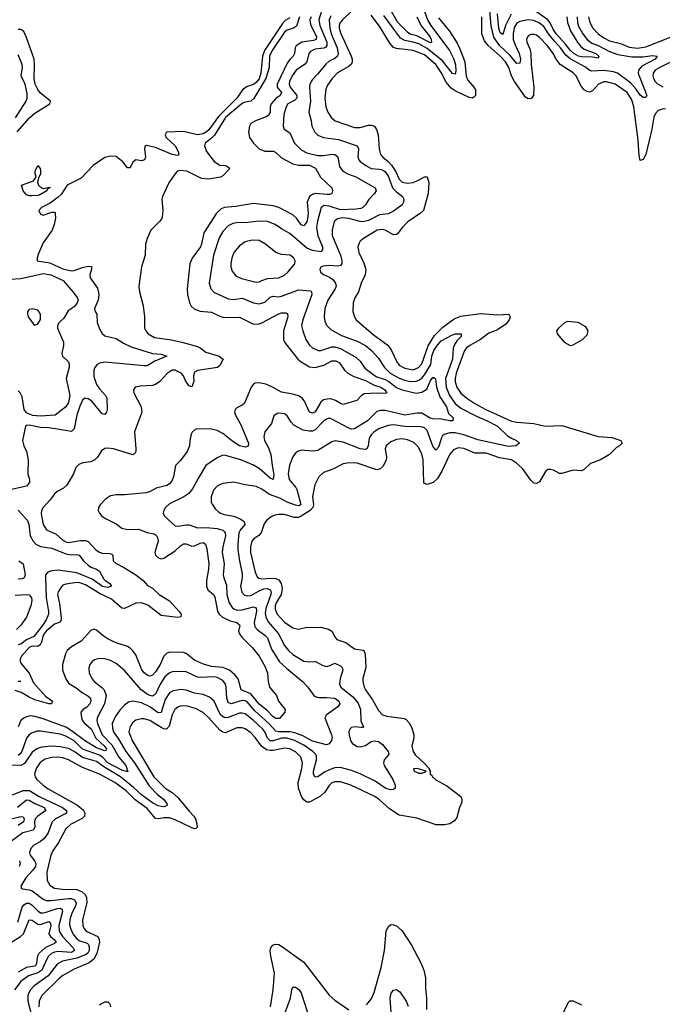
# Model space of a CAD drawing. Header units: inches. Extents: x 1934316 to 2140091, y 524953 to 667329.
# Tile 282 of 384: x 2042661 to 2047247, y 621567 to 628590. Entities that reach past the tile are written whole.
import ezdxf

# ---------------------------------------------------------------- set-up
doc = ezdxf.new("R2010")
doc.units = ezdxf.units.IN
doc.header["$MEASUREMENT"] = 0
doc.layers.add('C0642', color=7, linetype='Continuous')

msp = doc.modelspace()

# ---------------------------------------------------------------- linework, layer by layer
at = {"layer": 'C0642', "color": 5}
for points, elevation in [([(2044827.2, 628690), (2044795.9, 628590), (2044804.3, 628550), (2044852.8, 628430), (2044854, 628406), (2044846, 628394), (2044832.1, 628387.9), (2044770, 628380.1), (2044735.6, 628364.4), (2044723.9, 628350), (2044710.9, 628289.1), (2044692.9, 628270), (2044635.3, 628230), (2044606.5, 628190), (2044587.4, 628150), (2044584, 628130), (2044591.7, 628110), (2044638.3, 628050), (2044638.8, 628030), (2044624.7, 628015.3), (2044573.8, 627990), (2044562, 627970), (2044546.8, 627913.2), (2044540.9, 627830), (2044548.4, 627810), (2044590, 627782.7), (2044621.5, 627710), (2044670, 627661.7), (2044710, 627640.4), (2044790, 627622.6), (2044830, 627620.6), (2044890, 627630.7), (2044910, 627628.5), (2044931.1, 627611.1), (2044942.6, 627542.7), (2044967.5, 627510), (2045007.7, 627487.7), (2045060.9, 627470), (2045164.9, 627410), (2045198, 627390), (2045204.2, 627370), (2045192.8, 627350), (2045150, 627306.3), (2045130, 627269.7), (2045110.3, 627250), (2045096.1, 627243.9), (2045061.9, 627238.1), (2044950, 627235.2), (2044870, 627259.8), (2044834.8, 627265.2), (2044812.8, 627250), (2044786.8, 627153.2), (2044780.2, 627110), (2044789.4, 627049.4), (2044821.7, 626970), (2044822.9, 626950), (2044810, 626935.8), (2044750, 626944), (2044710, 626961.7), (2044590, 627066.1), (2044530, 627097.8), (2044485.4, 627130), (2044430, 627150.5), (2044370, 627154.5), (2044290, 627144.3), (2044210, 627142.2), (2044183.2, 627136.8), (2044150, 627120.7), (2044110, 627079.3), (2044084.6, 627035.4), (2044043.7, 626910), (2044014.5, 626710), (2044025.8, 626670), (2044047, 626647), (2044150, 626598.9), (2044190, 626594.2), (2044250, 626603.2), (2044330, 626570.2), (2044370, 626562.6), (2044410, 626576.8), (2044450, 626611.6), (2044470, 626617.3), (2044510, 626613.6), (2044530, 626617.9), (2044650, 626663.7), (2044735.8, 626655.8), (2044743.7, 626650), (2044746.2, 626630), (2044681.1, 626450), (2044673.4, 626410), (2044681, 626370), (2044702.3, 626310), (2044730, 626268.2), (2044751.8, 626250), (2044791.6, 626231.6), (2044810.2, 626230.2), (2044890, 626257.4), (2044910, 626257.2), (2044950, 626245.7), (2045062.1, 626182.1), (2045090, 626154), (2045125.5, 626105.5), (2045190, 626055.1), (2045210, 626044.2), (2045270, 626024.3), (2045295.3, 626010), (2045350, 625967.4), (2045390, 625950.1), (2045490, 625926.8), (2045530, 625932.6), (2045565.8, 625954.2), (2045590, 626012), (2045610, 626038.6), (2045617.8, 626037.8), (2045629, 626029), (2045636.6, 625970), (2045660.6, 625900.6), (2045707.9, 625830), (2045721.4, 625781.4), (2045754.9, 625750), (2045752.4, 625730), (2045730, 625728), (2045670, 625742.2), (2045610, 625743.7), (2045591.4, 625748.6), (2045530, 625783.1), (2045497, 625783), (2045410, 625768.6), (2045270, 625802.1), (2045236.4, 625803.6), (2045210, 625795.2), (2045144.2, 625730), (2045050, 625671.4), (2045030, 625669.9), (2045010, 625677.5), (2044890, 625741.7), (2044870, 625747.4), (2044850, 625741.7), (2044830, 625726.3), (2044770, 625665.2), (2044750, 625656.4), (2044730, 625654.7), (2044683.6, 625663.6), (2044617.8, 625697.8), (2044598.7, 625718.7), (2044570, 625765.6), (2044550, 625779.7), (2044510, 625784.2), (2044498.7, 625781.3), (2044475.3, 625764.7), (2044458.4, 625710), (2044410.3, 625650), (2044403, 625617), (2044408.5, 625590), (2044436.5, 625536.5), (2044454.5, 625490), (2044462, 625410), (2044475.3, 625344.7), (2044470.2, 625309.8), (2044450, 625319.4), (2044370, 625388.9), (2044330, 625412.8), (2044238.9, 625450), (2044130, 625482.8), (2044110, 625483.5), (2044070, 625465.4), (2043990.1, 625409.8), (2043936.6, 625323.4), (2043895.5, 625244.5), (2043867.8, 625210), (2043833.2, 625186.8), (2043730, 625138.2), (2043701.1, 625110), (2043690.3, 625090), (2043686.4, 625070), (2043695.3, 625050), (2043770, 624980.8), (2043790, 624977.8), (2043850, 624988.3), (2043870, 624987.5), (2043930, 624966.3), (2043992.1, 624967.9), (2044070, 624961.7), (2044110.1, 624950.1), (2044120.8, 624940.8), (2044128.6, 624930), (2044130.6, 624910), (2044111.9, 624830), (2044107.2, 624790), (2044119.8, 624710), (2044114.3, 624630), (2044117.1, 624610), (2044136.5, 624556.5), (2044139.2, 624490), (2044155.1, 624430), (2044178, 624398), (2044190, 624387.4), (2044210, 624379.2), (2044250, 624380.8), (2044330, 624402), (2044350, 624396.5), (2044350.5, 624370.5), (2044335.6, 624290), (2044340.6, 624260.6), (2044358.2, 624238.2), (2044410, 624201.5), (2044430, 624180.2), (2044459.5, 624099.5), (2044516.6, 624010), (2044564.6, 623964.6), (2044680.2, 623870), (2044717.6, 623830), (2044760.3, 623770), (2044770, 623763.6), (2044795.9, 623755.9), (2044850, 623756.5), (2044909.8, 623750.2), (2044939.7, 623730), (2044946.5, 623710), (2044931.7, 623690), (2044849.2, 623630.8), (2044839.8, 623610), (2044887.3, 623490), (2044891.2, 623470), (2044887.2, 623450), (2044870, 623424.6), (2044850, 623417.5), (2044750, 623443.5), (2044682, 623482), (2044624.1, 623504.1), (2044590.4, 623510.4), (2044511.8, 623511.8), (2044490, 623516.7), (2044438.6, 623570), (2044339.7, 623659.7), (2044284.7, 623724.7), (2044270, 623732.6), (2044250, 623733.2), (2044170, 623709.4), (2044150, 623720.3), (2044140.6, 623750), (2044135.6, 623830), (2044130.5, 623850), (2044110, 623876), (2044070, 623899.2), (2044050, 623902.2), (2043950, 623898.1), (2043930, 623901.4), (2043850, 623937.7), (2043830, 623941.8), (2043750, 623937.9), (2043729.2, 623930), (2043696.9, 623903.1), (2043663.7, 623850), (2043630, 623780.3), (2043610, 623766.4), (2043590, 623769.9), (2043570, 623780.1), (2043529.4, 623809.4), (2043410, 623947.7), (2043350, 623997.1), (2043310, 624018.5), (2043270, 624030.7), (2043227.1, 624032.9), (2043194.7, 624025.3), (2043175.8, 624010), (2043162.3, 623990), (2043154.8, 623965.2), (2043157.3, 623930), (2043177.6, 623890), (2043193.6, 623870), (2043248, 623828), (2043263.9, 623810), (2043277.8, 623770), (2043266, 623710), (2043213.2, 623610), (2043211.6, 623590), (2043216.8, 623570), (2043250.5, 623490), (2043319.2, 623419.2), (2043368.2, 623330), (2043418.8, 623270), (2043434.1, 623225.9), (2043390, 623238.4), (2043290, 623289.3), (2043251.2, 623331.2), (2043230, 623344), (2043110, 623386.1), (2043050, 623446.2), (2042990, 623480.5), (2042950, 623493.7), (2042810, 623515.4), (2042785.2, 623514.8), (2042750, 623503.7), (2042730, 623489.1), (2042710, 623466.2), (2042675.6, 623370), (2042665.4, 623354.6), (2042650, 623343.1)], 240), ([(2045027.3, 628650), (2044964, 628590), (2044948.8, 628570), (2044942.2, 628550), (2044941.5, 628530), (2044950, 628496.1), (2045027.9, 628330), (2045033.8, 628310), (2045033.6, 628286.4), (2045025.9, 628270), (2045006.2, 628253.8), (2044928.2, 628211.8), (2044890.7, 628170), (2044857.7, 628122.3), (2044845, 628095), (2044838.8, 628030), (2044846.9, 627970), (2044859.5, 627930), (2044886.5, 627890), (2044912.9, 627870), (2045050, 627821.4), (2045090, 627820.9), (2045150, 627838), (2045170, 627838.5), (2045190.1, 627830.1), (2045200, 627820), (2045208.3, 627808.3), (2045219, 627770), (2045226, 627670), (2045236.3, 627630), (2045251.9, 627610), (2045290, 627579.3), (2045313.6, 627553.6), (2045342.6, 627510), (2045370, 627452.6), (2045390, 627432.5), (2045430, 627424.1), (2045470, 627429.2), (2045512.5, 627447.5), (2045550.2, 627470.2), (2045570, 627468.5), (2045581.4, 627430), (2045576.3, 627350), (2045542.9, 627230), (2045522.4, 627210), (2045432.2, 627147.8), (2045394.2, 627110), (2045357, 627063), (2045350, 627057.3), (2045330, 627056.4), (2045270, 627089.9), (2045250, 627093.9), (2045213, 627090), (2045114.6, 627030), (2045091.6, 627010), (2045083.9, 626996.1), (2045075.5, 626970), (2045081.1, 626930), (2045120.2, 626850), (2045131.5, 626808.5), (2045127.4, 626770), (2045099, 626710), (2045079.6, 626650), (2045053.8, 626606.2), (2045040.7, 626570), (2045037.6, 626510), (2045050.2, 626470), (2045062.8, 626450), (2045184.4, 626344.4), (2045287.9, 626267.9), (2045314.6, 626230), (2045352.5, 626150), (2045370, 626126.6), (2045410, 626104.3), (2045470, 626094.1), (2045506.2, 626110), (2045530, 626136.8), (2045576.2, 626263.8), (2045621.4, 626338.6), (2045682.1, 626397.9), (2045762.5, 626457.5), (2045810, 626475.4), (2045950, 626495), (2046070, 626484.6), (2046151, 626491), (2046161, 626470), (2046155.2, 626450), (2046130, 626419.6), (2046070, 626377.9), (2046010, 626354.1), (2045950.8, 626309.2), (2045873.1, 626266.9), (2045850.4, 626249.6), (2045835.5, 626230), (2045776.4, 626070), (2045768.5, 626030), (2045770, 626006.7), (2045781.5, 625970), (2045810, 625927.4), (2045852.5, 625890), (2045910, 625851.7), (2045987.5, 625810), (2046170, 625726.9), (2046210, 625718.6), (2046330, 625710.2), (2046411.4, 625691.4), (2046530, 625695.5), (2046790, 625617.6), (2046886, 625610), (2046951.3, 625590), (2046961, 625570), (2046941, 625550), (2046920.2, 625539.8), (2046870, 625489.8), (2046807, 625450), (2046735.8, 625424.2), (2046690, 625381.8), (2046670, 625373.3), (2046610, 625377.1), (2046530, 625352.8), (2046513.1, 625353.1), (2046470, 625376.8), (2046450, 625383.1), (2046430, 625381), (2046412.8, 625367.2), (2046370, 625295.1), (2046350, 625282), (2046330, 625283.8), (2046310, 625305), (2046249.9, 625390), (2046207.8, 625427.8), (2046170, 625449.9), (2046085.2, 625465.2), (2045990, 625498.6), (2045910, 625499.2), (2045830, 625533), (2045790, 625537.7), (2045756.7, 625523.3), (2045730, 625492.4), (2045674.4, 625370), (2045642.7, 625317.3), (2045612.4, 625290), (2045570, 625276.2), (2045550, 625282.6), (2045546, 625290), (2045541.2, 625450), (2045530, 625493.5), (2045504.1, 625544.1), (2045473.5, 625573.5), (2045430, 625593.7), (2045390, 625599.9), (2045350, 625596.1), (2045310, 625580.2), (2045275.6, 625550), (2045270.2, 625530), (2045279.4, 625470), (2045276.1, 625450), (2045255.3, 625404.7), (2045234.2, 625385.8), (2045210, 625379.8), (2045070, 625426.3), (2045011.1, 625428.9), (2044970, 625423.1), (2044896.7, 625383.3), (2044830, 625361.6), (2044796.5, 625330), (2044767.8, 625272.2), (2044751.5, 625190), (2044757.3, 625130), (2044754.1, 625110), (2044735, 625090), (2044670, 625048.2), (2044650, 625040.6), (2044620, 625040), (2044550, 625059.9), (2044510, 625061.6), (2044483.2, 625056.8), (2044454.8, 625045.2), (2044421.6, 625018.4), (2044405.6, 624994.4), (2044384.3, 624930), (2044368.1, 624911.9), (2044332.1, 624887.9), (2044317.2, 624870), (2044308.7, 624831.3), (2044309.6, 624790), (2044342, 624650), (2044356.9, 624616.9), (2044367.8, 624607.8), (2044390, 624603.1), (2044450, 624607.4), (2044490, 624604.6), (2044510, 624593.9), (2044526.9, 624570), (2044533.3, 624530), (2044526.6, 624490), (2044491.7, 624430), (2044485.1, 624410), (2044485.2, 624385.2), (2044498.9, 624350), (2044550, 624294.2), (2044610, 624253.1), (2044650, 624243.2), (2044710, 624256.5), (2044750, 624254.3), (2044810, 624258.5), (2044864, 624244), (2044890, 624228.9), (2044910, 624187.4), (2044923.6, 624170), (2044990, 624148), (2045050, 624101.9), (2045110, 624094.4), (2045117, 624090), (2045125.8, 624065.8), (2045131, 623970), (2045109.3, 623890.7), (2045109.2, 623870), (2045119.3, 623830), (2045129.4, 623810), (2045178.1, 623738.1), (2045221.9, 623661.9), (2045250, 623632.7), (2045281.8, 623621.9), (2045405.5, 623605.5), (2045418.6, 623598.6), (2045438.3, 623578.3), (2045459.6, 623539.7), (2045474.8, 623490), (2045474.1, 623465.9), (2045460.2, 623410), (2045469.4, 623370), (2045484.8, 623344.8), (2045546.5, 623290), (2045583.8, 623250), (2045583, 623243), (2045590.7, 623230), (2045591, 623210), (2045601.6, 623201.6), (2045606.4, 623190), (2045630, 623169.1), (2045710, 623125.2), (2045808.5, 623050), (2045817.1, 623030), (2045815.5, 623010), (2045799.3, 622970), (2045779.9, 622900.1), (2045763.4, 622876.6), (2045730, 622855.1), (2045692.7, 622847.3), (2045632.9, 622847.1), (2045495.2, 622895.2), (2045370, 622917.4), (2045300.4, 622960.4), (2045230, 623026.5), (2045196, 623050), (2045025.1, 623130), (2044950, 623154.3), (2044910, 623154.1), (2044890, 623146.3), (2044870, 623127.4), (2044839.2, 623080.8), (2044806.9, 623053.1), (2044730, 623008.3), (2044710, 623009.8), (2044690, 623025.3), (2044672.6, 623050), (2044652.2, 623110), (2044647.5, 623150), (2044675.8, 623250), (2044679.9, 623290), (2044666.8, 623330), (2044630, 623369.3), (2044590, 623389.4), (2044550, 623395.2), (2044470, 623378.5), (2044450, 623376.8), (2044422.7, 623382.7), (2044388, 623408), (2044341.1, 623470), (2044310, 623502.8), (2044270, 623532.2), (2044250, 623540.2), (2044210, 623540.2), (2044130, 623502.6), (2044110, 623507.5), (2044090, 623522.1), (2044010, 623611.3), (2043969.6, 623649.6), (2043916.4, 623676.4), (2043850, 623695.9), (2043806.1, 623693.9), (2043790, 623687.7), (2043769.3, 623670.7), (2043750, 623631.2), (2043728.2, 623551.8), (2043710, 623530.7), (2043690, 623532.3), (2043670, 623542), (2043590, 623590.9), (2043550, 623602.9), (2043530, 623604), (2043490, 623593.6), (2043465.8, 623574.2), (2043448.7, 623550), (2043441, 623510), (2043462.9, 623450), (2043618.4, 623190), (2043699, 623110), (2043750, 623079), (2043790, 623043.6), (2043870, 622945.1), (2043905.3, 622910), (2043916.4, 622890), (2043924.9, 622855.1), (2043928, 622832), (2043918.9, 622821), (2043910, 622819), (2043890, 622826.6), (2043770, 622884), (2043730, 622897.5), (2043690, 622898.3), (2043650, 622889.3), (2043630, 622892.2), (2043570, 622963.1), (2043486.4, 623026.4), (2043421.9, 623090), (2043340.2, 623150), (2043230, 623209.4), (2043110, 623257.3), (2043010, 623311.1), (2042970, 623324.6), (2042930, 623330.3), (2042890, 623328.7), (2042844.2, 623315.8), (2042807.7, 623292.3), (2042778.3, 623250), (2042767.9, 623210), (2042771.6, 623190), (2042784.3, 623170), (2042828, 623130), (2042864.6, 623104.6), (2043070.1, 622990.1), (2043113.4, 622953.4), (2043125.8, 622930), (2043123.5, 622910), (2043107.9, 622892.1), (2043024.1, 622850), (2042990, 622819.8), (2042937.6, 622722.4), (2042897.7, 622662.3), (2042883.5, 622630), (2042854.6, 622510), (2042858.4, 622450), (2042876.7, 622416.7), (2042910, 622396.4), (2042968, 622388), (2043070, 622385.8), (2043107.4, 622370), (2043127.7, 622350), (2043138, 622330), (2043141.6, 622290), (2043110.6, 622170), (2043112.7, 622130), (2043119.8, 622110), (2043135.1, 622090), (2043218.1, 622050), (2043229.6, 622030), (2043231, 622010), (2043211.5, 621928.5), (2043191.5, 621888.5), (2043156.2, 621863.8), (2043050, 621818.9), (2042970, 621771.7), (2042941.8, 621750), (2042820.1, 621630), (2042799.4, 621590), (2042797.2, 621550)], 280), ([(2045549.1, 628649.1), (2045572.6, 628590), (2045596.5, 628550), (2045728.2, 628370), (2045759.7, 628310), (2045771.7, 628268.2), (2045773.7, 628226.3), (2045770, 628201.6), (2045750, 628206.2), (2045677.6, 628297.6), (2045570, 628385.2), (2045510, 628417.9), (2045470, 628430.7), (2045410, 628441), (2045378.8, 628458.8), (2045259.3, 628619.3)], 260), ([(2045496.3, 628610), (2045526.9, 628546.9), (2045587.8, 628470), (2045598, 628450), (2045600.3, 628430), (2045593.4, 628426.6), (2045494.6, 628474.6), (2045448.4, 628488.4), (2045430, 628500.6), (2045359.9, 628570), (2045314.9, 628650)], 240), ([(2046640.1, 628610), (2046641.2, 628570), (2046650, 628543.2), (2046679.7, 628490), (2046710, 628449.6), (2046744.1, 628424.1), (2046790, 628405.5), (2046870, 628362.7), (2046930, 628341.8), (2047030, 628325.3), (2047110, 628324.9), (2047176.1, 628336.1), (2047210.2, 628330.2), (2047195.2, 628310), (2047100.6, 628259.4), (2047076.3, 628230), (2047075.3, 628210), (2047081.3, 628190), (2047135.6, 628050), (2047130, 628036), (2047110, 628036), (2047090, 628051.8), (2047057.3, 628097.3), (2047019.4, 628139.4), (2046928.6, 628208.6), (2046899.1, 628219.1), (2046830, 628228.8), (2046744.2, 628224.2), (2046730, 628228.6), (2046694.3, 628254.3), (2046590.5, 628310.5), (2046558, 628338), (2046519.9, 628390), (2046476.9, 628436.9), (2046434.5, 628490), (2046401.4, 628541.4), (2046370, 628565.5), (2046330, 628584.2), (2046290, 628589.5), (2046230, 628577.5), (2046210, 628564.7), (2046190, 628534.2), (2046182, 628490), (2046184.1, 628450), (2046196.5, 628410), (2046226.6, 628350), (2046234.9, 628310), (2046230, 628279.7), (2046210, 628277.3), (2046158, 628338), (2046085.8, 628405.8), (2046045.4, 628465.4), (2046025.6, 628545.6), (2046011.9, 628710)], 260), ([(2044590, 628603.4), (2044555.9, 628584.1), (2044536.6, 628563.4), (2044409.6, 628370.4), (2044395, 628330), (2044381.8, 628210), (2044370, 628168.5), (2044350, 628142.9), (2044330, 628127.7), (2044285.9, 628114.1), (2044252.1, 628090), (2044211.4, 628030), (2044079.2, 627900.9), (2044010, 627804.7), (2043993.8, 627790), (2043970, 627777.5), (2043930, 627768.1), (2043830, 627792), (2043710, 627787.6), (2043700.2, 627770), (2043707.6, 627750), (2043771.4, 627690), (2043792.9, 627650), (2043797.2, 627630), (2043790, 627622), (2043750, 627628.9), (2043630, 627679.6), (2043567, 627693), (2043554.6, 627685.4), (2043552, 627670), (2043560.3, 627610), (2043551.7, 627590), (2043530, 627582.6), (2043490, 627589.7), (2043470, 627573.3), (2043450, 627533.3), (2043430, 627534.3), (2043396.3, 627576.3), (2043350, 627613.5), (2043310, 627616.5), (2043270, 627606.5), (2043184.9, 627550), (2043099.4, 627460.6), (2042999.8, 627410), (2042956.6, 627343.4), (2042936.2, 627323.8), (2042878.2, 627281.8), (2042817.4, 627250), (2042798.5, 627230), (2042810, 627202.6), (2042830, 627196.5), (2042890, 627218.4), (2042910, 627217.3), (2042914.9, 627210), (2042915.9, 627175.9), (2042907.7, 627130), (2042894, 627090), (2042830, 626998.9), (2042792, 626910), (2042785.6, 626890), (2042787.2, 626870), (2042875.6, 626855.6), (2042970, 626814), (2043030, 626799.2), (2043050, 626801.5), (2043110, 626824), (2043150, 626832), (2043173, 626830), (2043174.7, 626810), (2043162.6, 626770), (2043165.5, 626750), (2043215.7, 626675.7), (2043227.3, 626630), (2043220.8, 626590), (2043194.2, 626530), (2043198.9, 626510), (2043211, 626490), (2043213.4, 626430), (2043230, 626386), (2043250, 626351), (2043270, 626334.5), (2043350, 626316.8), (2043403.3, 626283.3), (2043457.9, 626257.9), (2043610, 626209.2), (2043670, 626204.7), (2043710.4, 626190), (2043625.3, 626154.7), (2043570, 626122.5), (2043550, 626120.6), (2043270, 626147), (2043230, 626139.4), (2043214.3, 626130), (2043197.5, 626110), (2043190.2, 626090), (2043190, 626046), (2043210, 625987.4), (2043230, 625957.7), (2043272.8, 625910), (2043282.8, 625890), (2043285.1, 625810), (2043280.2, 625790), (2043270, 625775.4), (2043250, 625778.4), (2043175.7, 625870), (2043150, 625886.9), (2043126.7, 625890), (2043110, 625877.7), (2043090, 625833.1), (2043070, 625769.7), (2043050, 625672.8), (2043030, 625654.2), (2042870, 625679.4), (2042810, 625682), (2042730, 625699.1), (2042710, 625696.8), (2042702.4, 625690), (2042681.6, 625590), (2042690.5, 625550.5), (2042710.6, 625510), (2042722.8, 625450), (2042720.7, 625350), (2042730.5, 625310), (2042730.5, 625290), (2042710, 625262.4), (2042590, 625238)], 160), ([(2044881.1, 628618.9), (2044870.8, 628589.2), (2044873.8, 628530), (2044885.2, 628490), (2044927.5, 628390), (2044935, 628350), (2044930.1, 628330), (2044910, 628314.3), (2044870, 628294.3), (2044846.7, 628273.3), (2044790, 628204.8), (2044750, 628164.8), (2044731.8, 628130), (2044729.3, 628110), (2044737.2, 628010), (2044724.1, 627930), (2044741.1, 627870), (2044746.7, 627830), (2044767.2, 627787.2), (2044787.9, 627767.9), (2044829, 627749), (2044936.8, 627736.8), (2045070.7, 627690.7), (2045079.4, 627670), (2045074, 627610), (2045080.6, 627590), (2045090, 627578.6), (2045131.3, 627550), (2045170, 627530.1), (2045230, 627525), (2045250, 627519.6), (2045267.6, 627507.6), (2045290, 627476.3), (2045323, 627390), (2045350, 627361.9), (2045392.6, 627330), (2045402, 627310), (2045400.8, 627290), (2045390.2, 627270), (2045330, 627224.6), (2045290, 627206), (2045230, 627198.3), (2045150, 627158.6), (2045110, 627149.5), (2045090, 627150.9), (2045010, 627171.6), (2044963.6, 627176.4), (2044929.1, 627170.9), (2044906.4, 627150), (2044891.2, 627090), (2044891, 627050), (2044950.6, 626910), (2044960.8, 626870), (2044959.3, 626850), (2044950, 626838.2), (2044930, 626832.7), (2044870, 626838.1), (2044826.9, 626833.1), (2044812.8, 626827.2), (2044802.6, 626810), (2044808.9, 626790), (2044830, 626772.9), (2044872.8, 626752.8), (2044896.2, 626736.2), (2044914.8, 626710), (2044918.7, 626690), (2044913, 626670), (2044860.1, 626590), (2044839.8, 626530), (2044833.8, 626470), (2044839.4, 626439.4), (2044850.9, 626410.9), (2044880.8, 626380.8), (2044957.2, 626337.2), (2045070, 626298.1), (2045130, 626265.8), (2045172.4, 626230), (2045219.2, 626179.2), (2045264.2, 626110), (2045304.7, 626070), (2045370, 626034), (2045410, 626019.3), (2045450, 626010.9), (2045490, 626012.5), (2045510, 626018.8), (2045530, 626032.8), (2045550, 626056.8), (2045596.3, 626130), (2045602.7, 626190), (2045617.9, 626230), (2045642.5, 626270), (2045670, 626300.3), (2045750, 626343.1), (2045770, 626349.4), (2045810.8, 626350), (2045812.6, 626330), (2045781.1, 626298.9), (2045762.2, 626270), (2045755.7, 626244.3), (2045750.1, 626170), (2045700.4, 626030), (2045704.2, 625970), (2045729, 625910), (2045770, 625853.1), (2045810, 625819.7), (2045921.4, 625761.4), (2045998.5, 625730), (2046070, 625691), (2046141.7, 625621.7), (2046170, 625604.7), (2046207.7, 625590), (2046227.7, 625570), (2046202.8, 625550), (2046150, 625546.7), (2045930, 625592.6), (2045830, 625629.9), (2045770, 625643.2), (2045730, 625644.3), (2045690, 625631.9), (2045678.9, 625621.1), (2045671, 625609), (2045650, 625542.3), (2045630, 625520.4), (2045610, 625547.8), (2045570, 625660.3), (2045550, 625679.9), (2045526.2, 625686.2), (2045410, 625688.7), (2045330, 625699.7), (2045290, 625696), (2045230, 625675), (2045191.3, 625650), (2045170.2, 625630), (2045155.6, 625604.4), (2045147.6, 625550), (2045137.8, 625530), (2045130, 625525.2), (2045090, 625528.8), (2044970, 625576.5), (2044913.5, 625586.5), (2044890, 625579.8), (2044790, 625518.4), (2044750, 625513.9), (2044670, 625520.8), (2044633.3, 625506.7), (2044610, 625472), (2044586.7, 625413.3), (2044578.4, 625350), (2044585.4, 625310), (2044632.5, 625252.5), (2044638.6, 625238.6), (2044667.5, 625132.5), (2044656.3, 625123.7), (2044630, 625126.5), (2044569.7, 625149.7), (2044518.3, 625178.3), (2044444.3, 625204.3), (2044390, 625241), (2044350, 625260.8), (2044270, 625272.7), (2044190, 625291.6), (2044110, 625281.3), (2044073.5, 625266.5), (2044044.9, 625235.1), (2044027.3, 625187.3), (2044026.9, 625150), (2044034.1, 625134.1), (2044059.5, 625099.5), (2044080.4, 625080.4), (2044095.5, 625070), (2044121.3, 625061.3), (2044190, 625050.1), (2044234, 625030), (2044262.6, 625010), (2044267.3, 624990), (2044233.9, 624950), (2044225.9, 624930), (2044217, 624850), (2044218.3, 624810), (2044230.1, 624730), (2044250, 624638), (2044249.5, 624610), (2044236.8, 624550), (2044246.3, 624506.3), (2044265.5, 624485.5), (2044290, 624479.8), (2044310, 624483.6), (2044370, 624517), (2044403.5, 624530), (2044430, 624532.7), (2044450, 624522.8), (2044456.1, 624510), (2044454.3, 624490), (2044418.2, 624390), (2044413.9, 624353.9), (2044417, 624330), (2044435.5, 624295.5), (2044507.9, 624210), (2044550, 624127.5), (2044578.6, 624090), (2044610, 624062.5), (2044690, 624014.2), (2044730, 624009.2), (2044772.2, 624012.2), (2044823.6, 623983.6), (2044850, 623976.5), (2044876.4, 623983.6), (2044910, 624000.7), (2044950, 623982.4), (2044963.8, 623970), (2044967.6, 623950), (2044947.6, 623892.4), (2044943.9, 623850), (2044952.6, 623830), (2045039.8, 623759.8), (2045076, 623716), (2045092.4, 623670), (2045097, 623590), (2045104.6, 623564.6), (2045114.3, 623550), (2045110, 623542), (2045099.1, 623540.9), (2045050, 623545.8), (2045030, 623541.1), (2045017.8, 623530), (2045011, 623510), (2045011.8, 623490), (2045022.2, 623450), (2045034.4, 623430), (2045050, 623417.7), (2045070, 623407.1), (2045090, 623403.7), (2045130, 623413), (2045170, 623440.9), (2045190, 623447.3), (2045221, 623441), (2045250, 623419.7), (2045290.9, 623370), (2045295, 623350), (2045263.2, 623310), (2045256.9, 623290), (2045261.4, 623270), (2045324.1, 623170), (2045340.8, 623130), (2045341.1, 623110), (2045330, 623099.7), (2045310, 623096.5), (2045273.7, 623106.3), (2045198.6, 623158.6), (2045090, 623210.8), (2045030, 623234.3), (2044950, 623256), (2044910, 623253.6), (2044877.3, 623242.7), (2044837.7, 623222.3), (2044790, 623189.8), (2044770, 623188.6), (2044757.8, 623210), (2044757.9, 623230), (2044780.4, 623310), (2044778.7, 623338.7), (2044774.2, 623350), (2044754.5, 623370), (2044690, 623414.8), (2044622.9, 623450), (2044570, 623464.5), (2044530, 623464.9), (2044470, 623445.9), (2044450, 623447.1), (2044430, 623465.6), (2044411.4, 623510), (2044397.6, 623530), (2044330, 623592.4), (2044270, 623638.4), (2044250, 623644.8), (2044230, 623644.5), (2044150, 623613.4), (2044130, 623609.5), (2044114.7, 623614.7), (2044097.4, 623630), (2044084.4, 623650), (2044050, 623728.9), (2044017.1, 623757.1), (2043970, 623777.5), (2043910, 623785.8), (2043850, 623807.9), (2043811.9, 623811.9), (2043756.3, 623803.7), (2043730, 623789.1), (2043698.6, 623741.4), (2043670, 623647.7), (2043650, 623645.5), (2043590, 623688.1), (2043530, 623716.7), (2043470, 623728.5), (2043438, 623722), (2043410, 623702), (2043375.6, 623664.4), (2043342.6, 623617.4), (2043321.6, 623570), (2043323, 623537), (2043331.2, 623510), (2043370, 623457), (2043418.8, 623370), (2043481.2, 623290), (2043584.8, 623124.8), (2043644.1, 623064.1), (2043687.3, 623030), (2043705, 623010), (2043715.2, 622990), (2043710, 622983.5), (2043690, 622976.8), (2043670, 622978.3), (2043650, 622983.1), (2043610, 623004.9), (2043530, 623062.6), (2043474.4, 623114.4), (2043381, 623190), (2043260.8, 623260.8), (2043210, 623298.3), (2043110, 623328.1), (2043050, 623369.9), (2043010, 623391.2), (2042950, 623404.6), (2042888.1, 623408.1), (2042819.7, 623400.3), (2042788.2, 623391.8), (2042750, 623365.5), (2042696.1, 623283.9), (2042670, 623271.1), (2042592.2, 623272.2)], 260), ([(2044657.8, 628610), (2044636, 628544), (2044616, 628530), (2044570, 628516.8), (2044550, 628501.7), (2044464.2, 628370), (2044445.2, 628330), (2044441.4, 628250), (2044417.4, 628170), (2044332.6, 628027.4), (2044310.9, 628009.1), (2044270, 628002.2), (2044250, 627992.1), (2044130, 627892), (2044052, 627768), (2044030, 627744.7), (2043985.2, 627710), (2043980.2, 627690), (2043994.5, 627650), (2044050, 627578.5), (2044090, 627553.4), (2044130, 627550.1), (2044144.2, 627544.2), (2044160.4, 627530), (2044156.3, 627523.7), (2044110, 627477.3), (2044093.6, 627466.4), (2044008.2, 627451.8), (2043958.3, 627458.3), (2043854.7, 627510), (2043804.9, 627515.1), (2043789.3, 627510.7), (2043779.1, 627500.9), (2043728.4, 627431.6), (2043679.5, 627330), (2043674.9, 627310), (2043683.1, 627230), (2043678, 627182), (2043672.6, 627167.4), (2043658, 627150), (2043597.3, 627090), (2043570.5, 627030), (2043559.3, 626990), (2043557.6, 626910), (2043531.6, 626828.4), (2043511.8, 626690), (2043516.5, 626650), (2043542.8, 626550), (2043551.6, 626470), (2043552.2, 626390), (2043561.3, 626370), (2043578.4, 626350), (2043623.4, 626323.4), (2043745.8, 626305.8), (2043828.5, 626288.5), (2043930, 626258.5), (2043950, 626249.2), (2043990, 626219.2), (2044084.9, 626190), (2044114, 626170), (2044090, 626123.1), (2044072.2, 626110), (2043931.3, 626088.7), (2043910, 626077.4), (2043902, 626050), (2043903.6, 626010), (2043890, 625972.6), (2043870, 625978.7), (2043847.8, 626010), (2043830.3, 626050.3), (2043813.1, 626070), (2043770, 626090.8), (2043750, 626091.5), (2043712.9, 626067.1), (2043660.9, 626010), (2043630, 625987.7), (2043610, 625980.8), (2043522.5, 625977.5), (2043486.4, 625970), (2043473.4, 625950), (2043476.9, 625930), (2043527.2, 625830), (2043534, 625790), (2043481.6, 625650), (2043490.7, 625529.3), (2043490, 625509.3), (2043483, 625497), (2043470, 625486.6), (2043330, 625528.9), (2043290, 625534), (2043270, 625531), (2043244.7, 625515.3), (2043217.4, 625470), (2043198.4, 625450), (2043170, 625437.4), (2043111.1, 625428.9), (2043082.7, 625417.3), (2043063.2, 625396.8), (2043045.6, 625350), (2042996.8, 625270), (2042974.3, 625250), (2042932.5, 625227.5), (2042912.1, 625210), (2042877.6, 625162.4), (2042828.2, 625110), (2042818.2, 625090), (2042814.7, 625065.3), (2042827.9, 624990), (2042851.6, 624951.6), (2042920.6, 624920.6), (2042970, 624877), (2042990, 624865.8), (2043010, 624862.2), (2043095.1, 624875.1), (2043130, 624875.2), (2043150, 624867.5), (2043204.3, 624810), (2043230, 624792), (2043250, 624784.5), (2043304, 624784), (2043318.3, 624778.3), (2043325.2, 624770), (2043329.2, 624730), (2043350, 624710.6), (2043410, 624680.3), (2043490.8, 624630), (2043542.8, 624590), (2043574.2, 624554.2), (2043610, 624535.2), (2043657.5, 624490), (2043730, 624444.1), (2043798.8, 624370), (2043812.8, 624350), (2043810.6, 624330), (2043790, 624326), (2043670, 624341.2), (2043575.3, 624415.3), (2043530, 624430.6), (2043490, 624429.1), (2043410, 624391.4), (2043390, 624393.6), (2043316.5, 624456.5), (2043235.8, 624495.8), (2043130, 624560.5), (2043090, 624574.2), (2043070, 624576.1), (2042990, 624565.2), (2042970, 624556.5), (2042956.3, 624543.7), (2042936.3, 624510), (2042931.8, 624490), (2042945.5, 624425.5), (2042956.4, 624323.6), (2042957.6, 624310), (2042950, 624292.8), (2042910, 624278), (2042850, 624229.1), (2042830, 624200.2), (2042816.9, 624150), (2042807.8, 624132.2), (2042790, 624120.6), (2042750, 624120.7), (2042730, 624112.8), (2042675.1, 624050), (2042664.8, 624030), (2042665.6, 624010), (2042675.9, 623990), (2042730.1, 623930), (2042759.9, 623860.1), (2042844.5, 623764.5), (2042895.5, 623730), (2042888.9, 623711.1), (2042869.6, 623710), (2042770, 623739.8), (2042730, 623757.5), (2042672.1, 623792.1), (2042630, 623805.5)], 180), ([(2044741.8, 628610), (2044733, 628590), (2044733.2, 628570), (2044739.8, 628550), (2044779.5, 628470), (2044777, 628450), (2044758.3, 628441.7), (2044674, 628430), (2044635.1, 628404.9), (2044626.4, 628390), (2044622.6, 628350), (2044613.6, 628330), (2044590, 628307.5), (2044570, 628279.8), (2044497.9, 628130), (2044497.7, 628110), (2044528.9, 628070), (2044519.5, 628050), (2044490, 628028), (2044455.4, 627990), (2044447.8, 627970), (2044449.7, 627930), (2044439.8, 627910), (2044421.4, 627898.6), (2044343.1, 627870), (2044311.5, 627850), (2044300.7, 627830), (2044294.5, 627790), (2044301.2, 627750), (2044329.3, 627710), (2044370, 627669.4), (2044410, 627653.2), (2044473, 627653), (2044490, 627643.8), (2044530, 627605.3), (2044610, 627561.2), (2044650, 627552.3), (2044730, 627552.1), (2044771.3, 627531.3), (2044808.3, 627468.4), (2044888.9, 627390), (2044894.4, 627370), (2044888.1, 627351.9), (2044875.4, 627344.6), (2044856.7, 627343.3), (2044770, 627350.4), (2044750, 627343.8), (2044730.5, 627329.5), (2044712.8, 627290), (2044719.2, 627210), (2044715.5, 627170), (2044710, 627149.6), (2044690, 627119.7), (2044670, 627128.4), (2044635.6, 627175.6), (2044610, 627197.8), (2044510, 627249.9), (2044470, 627262), (2044330, 627279.9), (2044202, 627258), (2044122, 627250), (2044098, 627242), (2044064.8, 627210), (2043975.5, 627070), (2043959.8, 626990), (2043951.8, 626970), (2043891.9, 626890), (2043875.4, 626850), (2043857.6, 626670), (2043858.2, 626630), (2043872.8, 626570), (2043886.2, 626546.2), (2043907.4, 626527.4), (2043950, 626511.6), (2044030, 626503.9), (2044090, 626474.6), (2044110, 626469.4), (2044150, 626465.3), (2044230, 626468.8), (2044330, 626418.2), (2044370, 626421.2), (2044390, 626427.6), (2044510, 626493.4), (2044530, 626500.4), (2044560.4, 626500.4), (2044572.6, 626492.6), (2044574.4, 626470), (2044543.1, 626370), (2044544.1, 626310), (2044551.8, 626290), (2044566.7, 626270), (2044647.2, 626170), (2044670.1, 626150.1), (2044730, 626113.3), (2044768.8, 626108.8), (2044832.8, 626127.2), (2044890, 626157.2), (2044917.2, 626157.2), (2044943.2, 626143.2), (2044980.2, 626090), (2045003.9, 626070), (2045046.3, 626046.3), (2045130, 626016.2), (2045190, 625984), (2045239.5, 625970), (2045267.8, 625950), (2045280.3, 625930), (2045270, 625923.1), (2045205.7, 625925.7), (2045119.1, 625920.9), (2045101.5, 625910), (2045066.3, 625873.7), (2044970, 625846.2), (2044950, 625852), (2044914.4, 625874.4), (2044890, 625883.7), (2044870, 625885.5), (2044830, 625879.2), (2044810, 625863.4), (2044770, 625793.4), (2044750, 625783.4), (2044729.9, 625789.9), (2044692.8, 625870), (2044676.4, 625890), (2044650, 625907), (2044610, 625920.2), (2044530, 625934.3), (2044466.6, 625970), (2044418, 625990), (2044370, 626000.2), (2044342.5, 625997.4), (2044328.9, 625991.1), (2044314.2, 625970), (2044265, 625855), (2044250, 625839.8), (2044210, 625823), (2044198.9, 625810), (2044195.5, 625790), (2044201, 625770), (2044239.6, 625699.7), (2044294.2, 625570), (2044292.6, 625547.4), (2044270, 625540.2), (2044230, 625551.1), (2044181.3, 625581.3), (2044110, 625639.1), (2044070, 625660.9), (2044030, 625669.2), (2043930, 625671.2), (2043913, 625667), (2043892.4, 625647.6), (2043885.7, 625634.3), (2043875.6, 625590), (2043872.5, 625550), (2043856.3, 625510), (2043810, 625445.6), (2043772.9, 625410), (2043759.4, 625330), (2043743.9, 625296.1), (2043730, 625279), (2043711.3, 625268.7), (2043634.6, 625250), (2043593.7, 625226.3), (2043564.5, 625215.5), (2043410, 625202), (2043350, 625201.3), (2043310, 625193.2), (2043273.7, 625170), (2043234.9, 625130), (2043223.8, 625110), (2043221.3, 625090), (2043230.4, 625070), (2043247.2, 625050), (2043278, 625030), (2043350, 624994.6), (2043390, 624963.5), (2043430, 624954.7), (2043510, 624955.8), (2043570, 624933.3), (2043622.2, 624922.2), (2043634.7, 624914.7), (2043648.1, 624890), (2043648.9, 624870), (2043625, 624790), (2043630.3, 624770), (2043654, 624750), (2043670, 624745.6), (2043690, 624748.5), (2043770, 624802.8), (2043810, 624838.7), (2043830, 624850.9), (2043850, 624851.6), (2043890, 624835.1), (2043910, 624837), (2043950, 624857), (2043970, 624861.5), (2043987.6, 624850), (2043996.6, 624816.6), (2044012.2, 624710), (2044009.6, 624670), (2043994.3, 624590), (2043995.3, 624550), (2044003.2, 624523.2), (2044045.6, 624490), (2044054.5, 624474.5), (2044072.6, 624370), (2044084.2, 624350), (2044108.6, 624328.6), (2044162.5, 624302.5), (2044211.8, 624290), (2044230, 624275.2), (2044232.5, 624270), (2044223.8, 624230), (2044229.6, 624210), (2044246.5, 624186.5), (2044323.2, 624110), (2044369.5, 624049.5), (2044414.2, 623974.2), (2044430.9, 623930), (2044434.3, 623870), (2044443.2, 623830), (2044494.3, 623770), (2044509.4, 623729.4), (2044555.3, 623670), (2044553.7, 623650), (2044515.1, 623604.9), (2044490, 623605.5), (2044470, 623617.1), (2044424.8, 623664.8), (2044370, 623709), (2044310, 623783), (2044242.9, 623810), (2044220.4, 623890), (2044197.8, 623917.8), (2044158.5, 623950), (2044110.7, 623970.7), (2044030, 623977.7), (2043973.9, 623993.9), (2043910, 624022), (2043850, 624069), (2043830, 624077.7), (2043730, 624078), (2043710, 624070.7), (2043690, 624050.8), (2043663.1, 623990), (2043630, 623938.3), (2043610, 623915.6), (2043590, 623907.6), (2043570, 623915.2), (2043550, 623931.6), (2043533.7, 623953.7), (2043490, 624060.9), (2043470, 624088.9), (2043450, 624107.2), (2043430, 624119.4), (2043350, 624145.6), (2043293, 624173), (2043256.3, 624196.3), (2043210, 624236.3), (2043190, 624243.5), (2043170, 624234.7), (2043101.3, 624158.7), (2043030, 624117.7), (2043000.9, 624090), (2042988.2, 624068.2), (2042966.4, 623990), (2042966.2, 623950), (2042989.6, 623889.6), (2043010, 623858.2), (2043064.3, 623824.3), (2043110, 623788.5), (2043148.8, 623768.8), (2043167.3, 623750), (2043168.4, 623730), (2043161.5, 623710), (2043144, 623690), (2043111.7, 623668.3), (2043098, 623650), (2043102.5, 623610), (2043109.7, 623590), (2043127, 623570), (2043172.4, 623532.4), (2043205.2, 623465.2), (2043265.3, 623410), (2043280.4, 623390), (2043279.1, 623380.9), (2043270, 623374.5), (2043210, 623395.6), (2043130, 623443.3), (2043014.3, 623530), (2042990, 623543.5), (2042830, 623603.5), (2042770, 623620.5), (2042735.5, 623624.5), (2042710, 623619), (2042690, 623609.1), (2042670, 623590.7), (2042650, 623547.6)], 220), ([(2045650, 628603.8), (2045728.1, 628508.1), (2045782.9, 628422.9), (2045803.1, 628383.1), (2045839.1, 628290), (2045846.5, 628186.5), (2045859.7, 628159.7), (2045903.3, 628110), (2045913.4, 628090), (2045914.1, 628050), (2045902.6, 628037.4), (2045890, 628031.3), (2045870, 628035.4), (2045770, 628082.9), (2045741.4, 628101.4), (2045704.2, 628144.2), (2045670, 628213.1), (2045630.8, 628270), (2045550, 628340.1), (2045469.6, 628370), (2045350, 628384.4), (2045330, 628392.2), (2045301.9, 628421.9), (2045230, 628543.7), (2045170, 628622.3)], 280), ([(2047270, 627954.7), (2047247.1, 627952.9), (2047218.1, 627941.9), (2047198.1, 627921.9), (2047185.8, 627894.2), (2047172.1, 627810), (2047130, 627627.8), (2047110, 627593), (2047090, 627585.1), (2047082, 627622), (2047075.7, 627730), (2047044.5, 627970), (2047030, 628018.2), (2046996.1, 628070), (2046910, 628129.9), (2046850, 628148.3), (2046830, 628147.6), (2046791.4, 628130), (2046750, 628083.5), (2046730, 628074.4), (2046710, 628078.2), (2046690, 628089.8), (2046670, 628113.1), (2046630, 628191.4), (2046610, 628211.2), (2046518.7, 628270), (2046489.5, 628309.5), (2046469.3, 628350), (2046430, 628400.5), (2046370, 628464.5), (2046350, 628479.1), (2046330, 628485.7), (2046310, 628485), (2046290, 628475.1), (2046278, 628450), (2046280.1, 628430), (2046301.7, 628381.7), (2046310.1, 628350.1), (2046311, 628270), (2046330.9, 628109.1), (2046326.9, 628050), (2046310.9, 628029.1), (2046290, 628026), (2046270, 628038.2), (2046193.6, 628150), (2046169.9, 628189.9), (2046151, 628250), (2046127.3, 628290), (2046090.3, 628330), (2046005.7, 628405.7), (2045978.9, 628438.9), (2045960.4, 628490), (2045959.4, 628610)], 280), ([(2046169.7, 628630.3), (2046127.2, 628550), (2046110, 628485.1), (2046090, 628497.2), (2046080.5, 628530), (2046071.6, 628631.6)], 240), ([(2046565.6, 628610), (2046569.7, 628570), (2046592.1, 628510), (2046644.5, 628424.5), (2046662.5, 628402.5), (2046690, 628381.3), (2046771.8, 628350), (2046793.5, 628330), (2046790, 628316), (2046750, 628323.9), (2046670, 628325.7), (2046650, 628331.3), (2046616.7, 628350), (2046590, 628374), (2046557.1, 628417.1), (2046488.6, 628490), (2046470, 628517.3), (2046447.4, 628567.4), (2046430.1, 628590.1), (2046350, 628647.7)], 240), ([(2046720.5, 628610), (2046729.1, 628570), (2046751.2, 628531.2), (2046789, 628489), (2046830, 628460.1), (2046870, 628440.1), (2046950, 628420.9), (2047010, 628394.5), (2047070, 628387.8), (2047130, 628395.8), (2047310, 628467.7)], 280), ([(2042644.2, 627790), (2042730.9, 627890), (2042770, 627923.1), (2042875.6, 627990), (2042882.4, 628010), (2042808.5, 628068.5), (2042790, 628092), (2042772.4, 628130), (2042763.8, 628170), (2042767.3, 628270), (2042763.8, 628310), (2042710, 628463.5), (2042690, 628506), (2042670, 628521.5), (2042650, 628519.9)], 160), ([(2042630.5, 627890), (2042706.8, 628010), (2042714.9, 628030), (2042715.8, 628064.2), (2042699.7, 628130), (2042672.5, 628190), (2042681.7, 628250), (2042678.6, 628270), (2042650, 628338.9)], 180), ([(2047349.2, 628310), (2047228.4, 628250), (2047196.5, 628230), (2047181.7, 628210), (2047179.1, 628190), (2047184.8, 628170), (2047195.9, 628150), (2047212.7, 628132.7), (2047250.7, 628110.7)], 280), ([(2042590, 626738.7), (2042670, 626743.6), (2042830, 626779.3), (2042883, 626770), (2042972.4, 626730), (2043041, 626650), (2043071, 626610), (2043078, 626590), (2043071, 626570), (2043050, 626542), (2043007.3, 626512.7), (2042977.5, 626462.5), (2042942, 626430), (2042931.1, 626408.9), (2042931, 626390), (2042974, 626290), (2042974.4, 626265.6), (2042961, 626210), (2042966, 626190), (2043010.5, 626150.5), (2043014.4, 626134.4), (2043014, 626110), (2042994, 626030), (2043020.4, 625910), (2043010, 625859.3), (2042990, 625829.5), (2042914.8, 625770), (2042810, 625761.7), (2042752.3, 625767.7), (2042710, 625787), (2042693.6, 625810), (2042679.2, 625899.2), (2042664.7, 625930), (2042650, 625943.4)], 140), ([(2042650, 625091.8), (2042717.4, 625017.4), (2042727.3, 624990), (2042737.2, 624910), (2042758.1, 624870), (2042777.7, 624850), (2042810, 624833.9), (2042890, 624820.8), (2042990, 624779.6), (2043030, 624772.7), (2043070, 624775.4), (2043085.5, 624770), (2043117.6, 624730), (2043150, 624699.7), (2043170, 624686.4), (2043210, 624671.6), (2043230, 624656.3), (2043260.9, 624600.9), (2043270.3, 624590), (2043305.7, 624570), (2043317, 624550), (2043290, 624539.9), (2043251.9, 624548.1), (2043179.2, 624599.2), (2043070, 624644.8), (2042936.4, 624663.6), (2042890, 624658.4), (2042862.8, 624650), (2042846.6, 624630), (2042844.8, 624610), (2042850.4, 624470), (2042867.5, 624370), (2042866.2, 624350), (2042849.2, 624310), (2042824.2, 624270), (2042762.3, 624190), (2042710, 624166.8), (2042670, 624136.8), (2042650, 624130.3)], 160), ([(2042654.9, 624730), (2042686, 624710), (2042700.7, 624630), (2042694, 624610), (2042678, 624602), (2042650, 624598.7)], 140), ([(2042630, 624485.3), (2042710, 624490.4), (2042730, 624487.7), (2042746.7, 624466.7), (2042748.6, 624448.6), (2042740.8, 624410), (2042710, 624329.6), (2042670, 624271.6), (2042639.5, 624240.5)], 140), ([(2042653.2, 623873.2), (2042670, 623869.6), (2042651.1, 623868.9)], 160), ([(2042610, 623060.5), (2042687.1, 623092.9), (2042731.8, 623091.8), (2042800.2, 623050), (2042967.5, 622970), (2042994.4, 622950), (2042995.8, 622930), (2042916.3, 622890), (2042893.8, 622870), (2042864.6, 622790), (2042836.1, 622750), (2042810, 622728.6), (2042760.9, 622699.1), (2042740.8, 622679.2), (2042731.7, 622650), (2042735.1, 622630), (2042770, 622587.6), (2042777.1, 622570), (2042773.1, 622550), (2042755.9, 622524.1), (2042705, 622470), (2042668.7, 622410), (2042674.4, 622394.4), (2042681, 622390), (2042730, 622384.8), (2042750, 622377.8), (2042830, 622317.1), (2042850, 622308.2), (2042887.1, 622307.1), (2043010, 622322.8), (2043030, 622321.7), (2043053.5, 622313.5), (2043064.1, 622290), (2043060.3, 622270), (2043031.7, 622210), (2043019.2, 622170), (2043017.6, 622137.6), (2043023.3, 622110), (2043041.8, 622070), (2043070, 622034.6), (2043090, 622020.5), (2043142.5, 622002.5), (2043153.1, 621993.1), (2043157.9, 621977.9), (2043157.1, 621950), (2043147.8, 621932.2), (2043136.4, 621923.6), (2043070, 621895.4), (2042965.9, 621874.1), (2042930, 621854.4), (2042865.2, 621770), (2042763.2, 621696.8), (2042738.6, 621670), (2042727.3, 621650), (2042720.3, 621630), (2042719.5, 621590), (2042745.2, 621490)], 260), ([(2042646.3, 622973.7), (2042710, 623024.8), (2042730, 623022.7), (2042770, 622999.1), (2042836.6, 622970), (2042847.1, 622950), (2042791.3, 622910), (2042772.4, 622890), (2042766.9, 622870), (2042769, 622830), (2042757.7, 622810), (2042684.2, 622790), (2042603.2, 622730)], 240), ([(2042550, 622877.3), (2042670, 622907.5), (2042685.7, 622905.7), (2042693.3, 622890), (2042688.8, 622870), (2042650, 622842.1)], 220), ([(2042659.2, 622590), (2042664.9, 622570), (2042656.6, 622550)], 240), ([(2042647.6, 622152.4), (2042679.2, 622260.8), (2042690, 622276.2), (2042710, 622287.9), (2042730, 622288.4), (2042750, 622275.6), (2042790, 622233.1), (2042810, 622220.6), (2042830, 622218.9), (2042850, 622223.9), (2042930, 622251.7), (2042952.8, 622252.8), (2042963.8, 622243.8), (2042965.9, 622230), (2042940.8, 622130), (2042942.2, 622090), (2042967.6, 622050), (2043042.2, 621970), (2043052.3, 621950), (2043030, 621936.6), (2042935.6, 621944.4), (2042910, 621940.3), (2042887.8, 621930), (2042866.5, 621910), (2042854, 621890), (2042819.2, 621810), (2042790, 621791), (2042724.2, 621770), (2042670, 621730.9), (2042625.2, 621670)], 240), ([(2042590, 622004.2), (2042667.7, 622050), (2042688.6, 622070), (2042730, 622169.4), (2042750, 622168.5), (2042790, 622139.3), (2042810, 622137.2), (2042870, 622157.1), (2042880.1, 622150), (2042882.8, 622130), (2042868.9, 622070), (2042881.2, 622050), (2042907.3, 622030), (2042920.9, 622010), (2042910, 622001.1), (2042846.7, 621973.3), (2042798.7, 621930), (2042787.9, 621910), (2042779.2, 621850), (2042770, 621839.7), (2042710, 621829.4), (2042650, 621796.9)], 220), ([(2045136.6, 621563.4), (2045170, 621603), (2045190, 621650.7), (2045239.8, 621830), (2045265.7, 621950), (2045276.2, 622090), (2045290, 622118.8), (2045310, 622135.5), (2045330, 622134.4), (2045350, 622126), (2045390, 622092.2), (2045457.8, 621990), (2045523.6, 621863.6), (2045545.8, 621810), (2045556.3, 621756.3), (2045557.2, 621682.8), (2045564.6, 621610), (2045564.5, 621530)], 280), ([(2044451.9, 621550), (2044470.6, 621669.4), (2044479.1, 621790), (2044453.4, 621910), (2044449.8, 621950), (2044454.2, 621970), (2044467.2, 621990), (2044483.9, 621996.1), (2044510, 621993.2), (2044530, 621981.4), (2044688.9, 621868.9), (2044870, 621633), (2044910, 621596.4), (2045010, 621528.2)], 280), ([(2044555.2, 621510), (2044594.1, 621610), (2044602.5, 621670), (2044610, 621690.4), (2044630, 621690.3), (2044650, 621674.4), (2044670, 621648.9), (2044714.3, 621510)], 260), ([(2045313.2, 621510), (2045305.6, 621610), (2045312.8, 621647.2), (2045330, 621668.5), (2045350, 621674), (2045375.1, 621655.1), (2045420.3, 621590), (2045433.7, 621553.6)], 260), ([(2043230, 621563.1), (2043270, 621584.2), (2043290, 621584.8), (2043305.8, 621570), (2043310.4, 621550.4)], 280), ([(2046543, 621510), (2046576.9, 621583.1), (2046588.1, 621591.9), (2046610, 621591.7), (2046670, 621563.2)], 280)]:
    msp.add_lwpolyline(points, dxfattribs=dict(at, elevation=elevation))
for points, elevation in [([(2042830, 627387.3), (2042876.8, 627396.8), (2042877.3, 627390), (2042858, 627382), (2042854.9, 627370), (2042810, 627343.5), (2042790, 627336.5), (2042750, 627333.2), (2042730, 627334.2), (2042710, 627341.5), (2042687.2, 627370), (2042673.2, 627410), (2042759.1, 627440.9), (2042779.3, 627470), (2042772.3, 627490), (2042772.3, 627510), (2042790, 627550.8), (2042806.8, 627530), (2042810.3, 627510), (2042810, 627489), (2042796.4, 627463.6), (2042787.7, 627432.3), (2042795.3, 627410), (2042810, 627395.3)], 140), ([(2044321.4, 627018.6), (2044270, 627006.4), (2044230, 626978.5), (2044190, 626929.6), (2044175, 626890), (2044167.8, 626850), (2044168, 626828), (2044176.6, 626796.6), (2044204.6, 626764.6), (2044244.5, 626744.5), (2044350, 626718.4), (2044370, 626720.7), (2044390, 626729.3), (2044430, 626744.8), (2044510, 626748.4), (2044550, 626768), (2044574.7, 626790), (2044625.1, 626850), (2044627.3, 626870), (2044616.9, 626890), (2044592.3, 626910), (2044530, 626916.8), (2044490, 626929.8), (2044415.8, 626990), (2044370, 627016.2)], 260), ([(2042750, 626529), (2042730, 626524), (2042716, 626510), (2042716, 626490), (2042722.8, 626470), (2042759.6, 626419.6), (2042770, 626412), (2042790, 626422), (2042808.9, 626451.1), (2042809, 626490), (2042799, 626510), (2042790, 626519)], 140), ([(2046570, 626437.2), (2046550, 626429.2), (2046506, 626390), (2046491, 626370), (2046496, 626350), (2046546, 626290), (2046590, 626266.8), (2046610, 626271), (2046678, 626310), (2046710, 626342), (2046718, 626370), (2046700.4, 626400.4), (2046646, 626430)], 320), ([(2045498, 623250), (2045472.7, 623247.3), (2045477.3, 623230), (2045510, 623216.4), (2045530, 623216.3), (2045550, 623222.8), (2045562, 623230)], 280)]:
    msp.add_lwpolyline(points, close=True, dxfattribs=dict(at, elevation=elevation))

doc.saveas('drawing.dxf')
